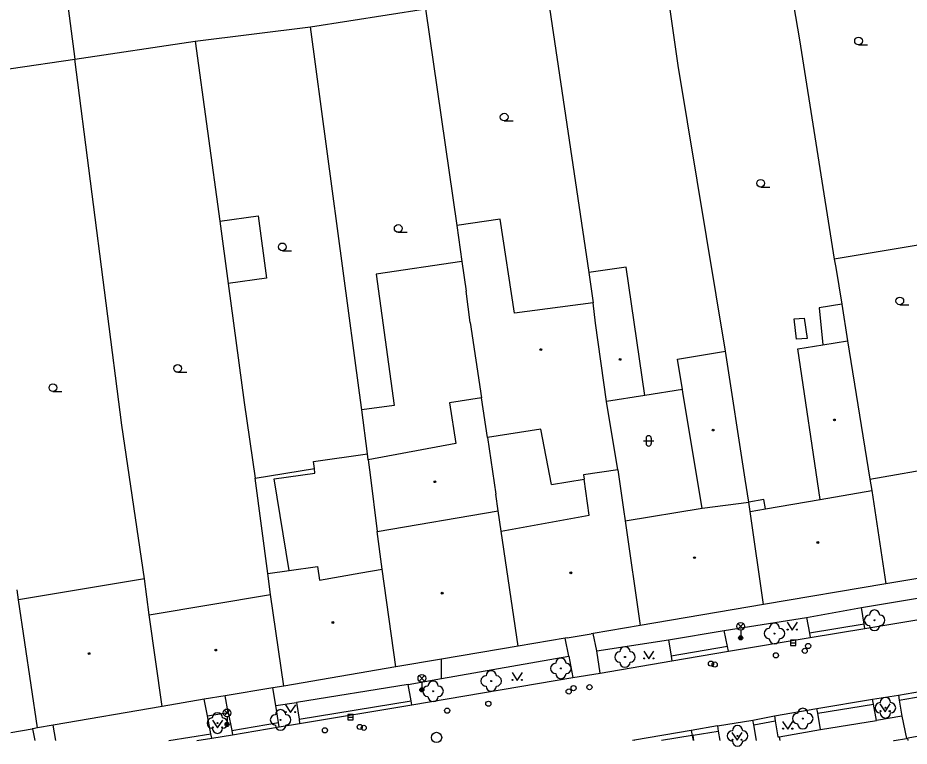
# Model space of a CAD drawing. Extents: x -596229 to -595156, y -1161237 to -1159376.
# Drawn here: x -595670.8 to -595584.2, y -1161236 to -1161165.2 of the extents above; entities that cross this region are included whole.
import ezdxf

# ---------------------------------------------------------------- set-up
doc = ezdxf.new("R2010")
doc.units = 0
for name, color, linetype in [('DOP - kresba z DSPS bez souradnic', 7, 'Continuous'), ('DOP - ploty', 7, 'Continuous'), ('DOP - rozhrani ploch obecne', 7, 'Continuous'), ('Level 22', 7, 'Continuous'), ('Level 27', 7, 'Continuous'), ('Level 28', 7, 'Continuous'), ('Level 33', 7, 'Continuous'), ('Level 36', 7, 'Continuous'), ('Level 39', 7, 'Continuous'), ('Specificka linie pasportu komunikaci', 7, 'Continuous'), ('TM - budovy zdene_ betonove - VP', 7, 'Continuous'), ('TM - chodniky - VP', 7, 'Continuous'), ('TM - komunikace - VP', 7, 'Continuous'), ('TM - letecke snimky - pomocna linie', 7, 'Continuous'), ('TM - plot drateny_ kovovy - VP', 7, 'Continuous'), ('TM - podezdivka plotu - VP', 7, 'Continuous'), ('TM - rozhrani mezi zpev. plochami mezi sebou - VP', 7, 'Continuous'), ('TM - rozhrani ploch obecne - VP', 7, 'Continuous'), ('TM - vjezd na pozemek', 7, 'Continuous'), ('TM - vstup do budovy - zdene_ betonove', 7, 'Continuous')]:
    doc.layers.add(name, color=color, linetype=linetype)

msp = doc.modelspace()

# ---------------------------------------------------------------- linework, layer by layer
at = {"layer": 'DOP - kresba z DSPS bez souradnic'}
for points in [[(-595590.74, -1161193.02), (-595592.94, -1161193.38)], [(-595592.94, -1161193.38), (-595592.58, -1161196.97)], [(-595595.35, -1161194.44), (-595594.4, -1161194.38)], [(-595595.13, -1161196.44), (-595595.35, -1161194.44)], [(-595594.4, -1161194.38), (-595594.09, -1161196.36)], [(-595594.09, -1161196.36), (-595595.13, -1161196.44)]]:
    msp.add_lwpolyline(points, dxfattribs=at)
at = {"layer": 'DOP - ploty'}
for points in [[(-595606.63, -1161169.85), (-595608.72, -1161155.28)], [(-595619.36, -1161162.7), (-595615.33, -1161189.95)], [(-595631.2, -1161164.34), (-595628.16, -1161185.38)], [(-595602.05, -1161197.59), (-595606.63, -1161169.85)], [(-595628.16, -1161185.38), (-595627.65, -1161188.89)], [(-595627.65, -1161188.89), (-595627.24, -1161191.75)]]:
    msp.add_lwpolyline(points, dxfattribs=at)
at = {"layer": 'DOP - rozhrani ploch obecne'}
for points in [[(-595668.16, -1161147.18), (-595665.27, -1161169.23)], [(-595597.22, -1161153.53), (-595594.85, -1161167.34)], [(-595642.37, -1161166.08), (-595631.2, -1161164.34)], [(-595653.57, -1161167.48), (-595642.37, -1161166.08)], [(-595637.6, -1161201.65), (-595642.37, -1161166.08)], [(-595665.27, -1161169.23), (-595653.57, -1161167.48)], [(-595653.57, -1161167.48), (-595651.2, -1161184.96)], [(-595594.85, -1161167.34), (-595591.49, -1161188.65)], [(-595677.68, -1161171.05), (-595665.27, -1161169.23)], [(-595660.72, -1161204.77), (-595665.27, -1161169.23)], [(-595651.2, -1161184.96), (-595650.38, -1161191.01)], [(-595580.59, -1161186.83), (-595591.49, -1161188.65)], [(-595591.49, -1161188.65), (-595591.32, -1161189.45)], [(-595591.32, -1161189.45), (-595590.74, -1161193.02)], [(-595650.38, -1161191.01), (-595648.81, -1161202.59)], [(-595590.74, -1161193.02), (-595590.17, -1161196.58)], [(-595637.39, -1161203.29), (-595637.6, -1161201.65)], [(-595648.81, -1161202.59), (-595647.75, -1161209.94)], [(-595636.85, -1161207.56), (-595637.39, -1161203.29)], [(-595636.78, -1161208.14), (-595636.85, -1161207.56)], [(-595647.75, -1161209.94), (-595642, -1161209)], [(-595646.52, -1161219.18), (-595647.75, -1161209.94)]]:
    msp.add_lwpolyline(points, dxfattribs=at)
at = {"layer": 'Level 22'}
for centre in [(-595587.55, -1161223.73), (-595597.28, -1161225.02), (-595611.81, -1161227.3), (-595618.04, -1161228.41), (-595624.81, -1161229.63), (-595630.46, -1161230.63), (-595586.5, -1161232.23), (-595645.28, -1161233.41), (-595594.53, -1161233.28), (-595651.42, -1161233.72), (-595600.87, -1161234.96)]:
    msp.add_circle(centre, 0.05, dxfattribs=at)
for centre, start, end in [((-595587.55, -1161223.23), 0, 180), ((-595588.05, -1161223.73), 90, 270), ((-595587.05, -1161223.73), 270, 90), ((-595597.78, -1161225.02), 90, 270), ((-595597.28, -1161224.52), 0, 180), ((-595596.78, -1161225.02), 270, 90), ((-595587.55, -1161224.23), 180, 0), ((-595597.28, -1161225.52), 180, 0), ((-595611.81, -1161226.8), 0, 180), ((-595618.04, -1161227.91), 0, 180), ((-595612.31, -1161227.3), 90, 270), ((-595611.31, -1161227.3), 270, 90), ((-595618.54, -1161228.41), 90, 270), ((-595617.54, -1161228.41), 270, 90), ((-595611.81, -1161227.8), 180, 0), ((-595625.31, -1161229.63), 90, 270), ((-595624.81, -1161229.13), 0, 180), ((-595624.31, -1161229.63), 270, 90), ((-595618.04, -1161228.91), 180, 0), ((-595630.46, -1161230.13), 0, 180), ((-595630.96, -1161230.63), 90, 270), ((-595629.96, -1161230.63), 270, 90), ((-595624.81, -1161230.13), 180, 0), ((-595630.46, -1161231.13), 180, 0), ((-595587, -1161232.23), 90, 270), ((-595586.5, -1161231.73), 0, 180), ((-595586, -1161232.23), 270, 90), ((-595645.28, -1161232.91), 0, 180), ((-595594.53, -1161232.78), 0, 180), ((-595651.92, -1161233.72), 90, 270), ((-595651.42, -1161233.22), 0, 180), ((-595650.92, -1161233.72), 270, 90), ((-595645.78, -1161233.41), 90, 270), ((-595644.78, -1161233.41), 270, 90), ((-595595.03, -1161233.28), 90, 270), ((-595594.03, -1161233.28), 270, 90), ((-595586.5, -1161232.73), 180, 0), ((-595651.42, -1161234.22), 180, 0), ((-595645.28, -1161233.91), 180, 0), ((-595600.87, -1161234.46), 0, 180), ((-595594.53, -1161233.78), 180, 0), ((-595601.37, -1161234.96), 90, 270), ((-595600.37, -1161234.96), 270, 90), ((-595600.87, -1161235.46), 180, 0)]:
    msp.add_arc(centre, 0.5, start, end, dxfattribs=at)
at = {"layer": 'Level 27'}
for p, q in [((-595595.71, -1161225.92), (-595595.21, -1161225.92)), ((-595638.74, -1161233.15), (-595638.24, -1161233.15))]:
    msp.add_line(p, q, dxfattribs=at)
for points in [[(-595595.71, -1161226.17), (-595595.21, -1161226.17), (-595595.21, -1161225.67), (-595595.71, -1161225.67)], [(-595638.74, -1161233.4), (-595638.24, -1161233.4), (-595638.24, -1161232.9), (-595638.74, -1161232.9)]]:
    msp.add_lwpolyline(points, close=True, dxfattribs=at)
msp.add_circle((-595630.12, -1161235.11), 0.5, dxfattribs=at)
at = {"layer": 'Level 28'}
for centre in [(-595594.34, -1161226.7), (-595594.01, -1161226.23), (-595597.14, -1161227.14), (-595603.45, -1161227.94), (-595603.09, -1161228.03), (-595615.26, -1161230.23), (-595617.28, -1161230.65), (-595616.8, -1161230.32), (-595625.09, -1161231.84), (-595629.09, -1161232.51), (-595640.97, -1161234.42), (-595637.59, -1161234.09), (-595637.2, -1161234.18)]:
    msp.add_circle(centre, 0.25, dxfattribs=at)
at = {"layer": 'Level 33'}
for p, q in [((-595600.825, -1161224.58), (-595600.295, -1161224.05)), ((-595600.825, -1161224.05), (-595600.295, -1161224.58)), ((-595600.56, -1161224.69), (-595600.56, -1161225.44)), ((-595631.815, -1161229.63), (-595631.285, -1161229.1)), ((-595631.815, -1161229.1), (-595631.285, -1161229.63)), ((-595631.55, -1161229.74), (-595631.55, -1161230.49)), ((-595650.745, -1161232.99), (-595650.215, -1161232.46)), ((-595650.745, -1161232.46), (-595650.215, -1161232.99)), ((-595650.48, -1161233.1), (-595650.48, -1161233.85))]:
    msp.add_line(p, q, dxfattribs=at)
for centre, radius in [((-595600.56, -1161224.315), 0.375), ((-595600.56, -1161225.44), 0.2), ((-595600.56, -1161225.44), 0.145), ((-595600.56, -1161225.44), 0.0876), ((-595631.55, -1161229.365), 0.375), ((-595631.55, -1161230.49), 0.2), ((-595631.55, -1161230.49), 0.145), ((-595631.55, -1161230.49), 0.0876), ((-595650.48, -1161232.725), 0.375), ((-595650.48, -1161233.85), 0.2), ((-595650.48, -1161233.85), 0.145), ((-595650.48, -1161233.85), 0.0876)]:
    msp.add_circle(centre, radius, dxfattribs=at)
at = {"layer": 'Level 36'}
for p, q in [((-595589.11, -1161167.835), (-595588.235, -1161167.835)), ((-595623.55, -1161175.225), (-595622.675, -1161175.225)), ((-595598.62, -1161181.655), (-595597.745, -1161181.655)), ((-595633.85, -1161186.045), (-595632.975, -1161186.045)), ((-595645.11, -1161187.835), (-595644.235, -1161187.835)), ((-595585.1, -1161193.085), (-595584.225, -1161193.085)), ((-595655.28, -1161199.645), (-595654.405, -1161199.645)), ((-595667.41, -1161201.515), (-595666.535, -1161201.515)), ((-595610.006, -1161206.306), (-595609.006, -1161206.306)), ((-595609.756, -1161206.056), (-595609.756, -1161206.556)), ((-595609.256, -1161206.056), (-595609.256, -1161206.556))]:
    msp.add_line(p, q, dxfattribs=at)
for points in [[(-595596.05, -1161223.93), (-595595.55, -1161224.68), (-595595.05, -1161223.93)], [(-595609.99, -1161226.74), (-595609.49, -1161227.49), (-595608.99, -1161226.74)], [(-595622.78, -1161228.82), (-595622.28, -1161229.57), (-595621.78, -1161228.82)], [(-595644.81, -1161231.95), (-595644.31, -1161232.7), (-595643.81, -1161231.95)], [(-595587.03, -1161231.86), (-595586.53, -1161232.61), (-595586.03, -1161231.86)], [(-595651.91, -1161233.44), (-595651.41, -1161234.19), (-595650.91, -1161233.44)], [(-595596.49, -1161233.56), (-595595.99, -1161234.31), (-595595.49, -1161233.56)], [(-595601.42, -1161234.64), (-595600.92, -1161235.39), (-595600.42, -1161234.64)]]:
    msp.add_lwpolyline(points, dxfattribs=at)
for centre, radius in [((-595589.11, -1161167.46), 0.375), ((-595623.55, -1161174.85), 0.375), ((-595598.62, -1161181.28), 0.375), ((-595633.85, -1161185.67), 0.375), ((-595645.11, -1161187.46), 0.375), ((-595585.1, -1161192.71), 0.375), ((-595655.28, -1161199.27), 0.375), ((-595667.41, -1161201.14), 0.375), ((-595596, -1161224.63), 0.05), ((-595595.101, -1161224.63), 0.05), ((-595609.94, -1161227.44), 0.05), ((-595609.041, -1161227.44), 0.05), ((-595622.73, -1161229.52), 0.05), ((-595621.831, -1161229.52), 0.05), ((-595644.76, -1161232.65), 0.05), ((-595643.861, -1161232.65), 0.05), ((-595586.98, -1161232.56), 0.05), ((-595586.081, -1161232.56), 0.05), ((-595651.86, -1161234.14), 0.05), ((-595650.961, -1161234.14), 0.05), ((-595596.44, -1161234.26), 0.05), ((-595595.541, -1161234.26), 0.05), ((-595601.37, -1161235.34), 0.05), ((-595600.471, -1161235.34), 0.05)]:
    msp.add_circle(centre, radius, dxfattribs=at)
for centre, start, end in [((-595609.506, -1161206.056), 0, 180), ((-595609.506, -1161206.556), 180, 0)]:
    msp.add_arc(centre, 0.25, start, end, dxfattribs=at)
at = {"layer": 'Level 39'}
for centre, radius in [((-595619.99, -1161197.44), 0.09), ((-595619.99, -1161197.44), 0.0398), ((-595612.29, -1161198.39), 0.09), ((-595612.29, -1161198.39), 0.0398), ((-595591.46, -1161204.27), 0.09), ((-595591.46, -1161204.27), 0.0398), ((-595603.25, -1161205.25), 0.09), ((-595603.25, -1161205.25), 0.0398), ((-595630.28, -1161210.27), 0.09), ((-595630.28, -1161210.27), 0.0398), ((-595593.06, -1161216.17), 0.09), ((-595593.06, -1161216.17), 0.0398), ((-595605.05, -1161217.65), 0.09), ((-595605.05, -1161217.65), 0.0398), ((-595617.08, -1161219.12), 0.09), ((-595617.08, -1161219.12), 0.0398), ((-595629.58, -1161221.1), 0.09), ((-595629.58, -1161221.1), 0.0398), ((-595640.19, -1161223.95), 0.09), ((-595640.19, -1161223.95), 0.0398), ((-595651.59, -1161226.62), 0.09), ((-595663.9, -1161226.97), 0.09), ((-595663.9, -1161226.97), 0.0398), ((-595651.59, -1161226.62), 0.0398)]:
    msp.add_circle(centre, radius, dxfattribs=at)
at = {"layer": 'Specificka linie pasportu komunikaci'}
for points in [[(-595617.28, -1161227.21), (-595617.62, -1161225.48)], [(-595614.54, -1161226.7), (-595614.9, -1161225.02)], [(-595629.65, -1161229.39), (-595629.65, -1161227.52)], [(-595645.75, -1161232.01), (-595646.04, -1161230.3)], [(-595652.4, -1161233.02), (-595652.71, -1161231.41)], [(-595650.37, -1161232.7), (-595650.67, -1161231.07)], [(-595584.89, -1161233.06), (-595584.46, -1161235.21)], [(-595669.15, -1161235.417), (-595669.35, -1161234.27)], [(-595667.119, -1161235.417), (-595667.38, -1161233.93)], [(-595605.38, -1161234.44), (-595605.29, -1161234.91)], [(-595605.29, -1161234.91), (-595605.194, -1161235.417)], [(-595596.83, -1161235.04), (-595596.757, -1161235.417)], [(-595610.87, -1161235.38), (-595610.863, -1161235.417)]]:
    msp.add_lwpolyline(points, dxfattribs=at)
at = {"layer": 'TM - budovy zdene_ betonove - VP'}
for points in [[(-595611.69, -1161189.42), (-595615.33, -1161189.95)], [(-595615.33, -1161189.95), (-595614.9, -1161192.89)], [(-595609.88, -1161201.89), (-595611.69, -1161189.42)], [(-595626.87, -1161194.82), (-595627.24, -1161191.75)], [(-595614.69, -1161194.86), (-595614.9, -1161192.89)], [(-595626.87, -1161194.82), (-595625.77, -1161202.11)], [(-595613.61, -1161202.48), (-595614.69, -1161194.86)], [(-595595.02, -1161197.37), (-595592.58, -1161196.97)], [(-595592.58, -1161196.97), (-595590.17, -1161196.58)], [(-595590.17, -1161196.58), (-595588, -1161210.01)], [(-595606.72, -1161198.36), (-595602.05, -1161197.59)], [(-595600.14, -1161210.02), (-595602.05, -1161197.59)], [(-595592.84, -1161211.99), (-595595.02, -1161197.37)], [(-595606.22, -1161201.31), (-595606.72, -1161198.36)], [(-595606.17, -1161201.62), (-595606.22, -1161201.31)], [(-595625.77, -1161202.11), (-595628.86, -1161202.6)], [(-595625.18, -1161205.99), (-595625.77, -1161202.11)], [(-595609.88, -1161201.89), (-595613.61, -1161202.48)], [(-595604.3, -1161212.83), (-595606.17, -1161201.62)], [(-595628.86, -1161202.6), (-595628.26, -1161206.56)], [(-595612.5, -1161209.12), (-595613.61, -1161202.48)], [(-595620, -1161205.17), (-595625.18, -1161205.99)], [(-595618.94, -1161210.54), (-595620, -1161205.17)], [(-595628.26, -1161206.56), (-595636.78, -1161208.14)], [(-595625.18, -1161205.99), (-595624.37, -1161211.48)], [(-595636.78, -1161208.14), (-595636.59, -1161209.59)], [(-595612.5, -1161209.12), (-595615.83, -1161209.59)], [(-595612.5, -1161209.12), (-595611.94, -1161212.96)], [(-595588, -1161210.01), (-595580.98, -1161208.78)], [(-595636.59, -1161209.59), (-595635.89, -1161215.1)], [(-595618.94, -1161210.54), (-595615.77, -1161210.01)], [(-595615.83, -1161209.59), (-595615.77, -1161210.01)], [(-595615.28, -1161213.52), (-595615.77, -1161210.01)], [(-595599.78, -1161212.25), (-595600.14, -1161210.02)], [(-595588, -1161210.01), (-595587.83, -1161211.14)], [(-595624.13, -1161213.1), (-595624.37, -1161211.48)], [(-595592.84, -1161211.99), (-595587.83, -1161211.14)], [(-595587.83, -1161211.14), (-595586.45, -1161220.19)], [(-595604.3, -1161212.83), (-595599.78, -1161212.25)], [(-595599.65, -1161213.15), (-595599.78, -1161212.25)], [(-595598.15, -1161212.89), (-595592.84, -1161211.99)], [(-595635.89, -1161215.1), (-595624.13, -1161213.1)], [(-595623.84, -1161215.09), (-595624.13, -1161213.1)], [(-595623.84, -1161215.09), (-595615.28, -1161213.52)], [(-595611.94, -1161212.96), (-595611.78, -1161214.08)], [(-595611.78, -1161214.08), (-595604.3, -1161212.83)], [(-595599.65, -1161213.15), (-595598.15, -1161212.89)], [(-595598.34, -1161222.21), (-595599.65, -1161213.15)], [(-595611.78, -1161214.08), (-595610.32, -1161224.24)], [(-595635.42, -1161218.77), (-595635.89, -1161215.1)], [(-595622.2, -1161226.26), (-595623.84, -1161215.09)], [(-595644.45, -1161218.89), (-595641.7, -1161218.5)], [(-595641.7, -1161218.5), (-595641.49, -1161219.82)], [(-595575.78, -1161218.41), (-595586.45, -1161220.19)], [(-595646.52, -1161219.18), (-595644.45, -1161218.89)], [(-595646.27, -1161221.23), (-595646.52, -1161219.18)], [(-595641.49, -1161219.82), (-595637.49, -1161219.13)], [(-595637.49, -1161219.13), (-595635.42, -1161218.77)], [(-595634.07, -1161228.27), (-595635.42, -1161218.77)], [(-595658.5, -1161219.72), (-595670.75, -1161221.75)], [(-595658.04, -1161223.2), (-595658.5, -1161219.72)], [(-595586.45, -1161220.19), (-595598.34, -1161222.21)], [(-595670.75, -1161221.75), (-595670.89, -1161220.78)], [(-595658.04, -1161223.2), (-595646.27, -1161221.23)], [(-595644.98, -1161230.12), (-595646.27, -1161221.23)], [(-595668.9, -1161234.19), (-595670.75, -1161221.75)], [(-595598.34, -1161222.21), (-595610.32, -1161224.24)], [(-595656.8, -1161232.1), (-595658.04, -1161223.2)], [(-595610.32, -1161224.24), (-595614.9, -1161225.02)], [(-595617.62, -1161225.48), (-595622.2, -1161226.26)], [(-595617.44, -1161225.45), (-595617.62, -1161225.48)], [(-595614.9, -1161225.02), (-595615.1, -1161225.05)], [(-595622.2, -1161226.26), (-595629.65, -1161227.52)], [(-595634.07, -1161228.27), (-595644.98, -1161230.12)], [(-595629.65, -1161227.52), (-595634.07, -1161228.27)], [(-595646.04, -1161230.3), (-595650.67, -1161231.07)], [(-595644.98, -1161230.12), (-595646.04, -1161230.3)], [(-595652.71, -1161231.41), (-595656.8, -1161232.1)], [(-595650.67, -1161231.07), (-595652.71, -1161231.41)], [(-595656.8, -1161232.1), (-595667.38, -1161233.93)], [(-595669.35, -1161234.27), (-595669.44, -1161234.28)], [(-595668.9, -1161234.19), (-595669.35, -1161234.27)], [(-595667.38, -1161233.93), (-595668.9, -1161234.19)]]:
    msp.add_lwpolyline(points, dxfattribs=at)
at = {"layer": 'TM - chodniky - VP'}
for points in [[(-595588.83, -1161222.49), (-595577.93, -1161220.67)], [(-595602.16, -1161224.71), (-595594.17, -1161223.46)], [(-595601.84, -1161226.29), (-595602.16, -1161224.71)], [(-595614.54, -1161226.7), (-595607.59, -1161225.62)], [(-595607.59, -1161225.62), (-595607.33, -1161227.23)], [(-595601.75, -1161226.72), (-595601.84, -1161226.29)], [(-595629.65, -1161229.39), (-595617.28, -1161227.21)], [(-595617.28, -1161227.21), (-595616.87, -1161229.3)], [(-595614.21, -1161228.87), (-595614.54, -1161226.7)], [(-595607.33, -1161227.23), (-595607.26, -1161227.67)], [(-595632.87, -1161229.96), (-595629.65, -1161229.39)], [(-595645.75, -1161232.01), (-595643.74, -1161231.72)], [(-595585.24, -1161231.01), (-595585.16, -1161231.48)], [(-595585.16, -1161231.48), (-595584.89, -1161233.06)], [(-595645.49, -1161233.65), (-595645.75, -1161232.01)], [(-595652.4, -1161233.02), (-595650.37, -1161232.7)], [(-595652.06, -1161234.75), (-595652.4, -1161233.02)], [(-595650.37, -1161232.7), (-595650.03, -1161234.43)], [(-595599.29, -1161233.89), (-595599.37, -1161233.42)], [(-595597.27, -1161233.02), (-595597.2, -1161233.49)], [(-595584.89, -1161233.06), (-595587.36, -1161233.47)], [(-595645.42, -1161234.09), (-595645.49, -1161233.65)], [(-595602.82, -1161234), (-595602.75, -1161234.49)], [(-595599.021, -1161235.417), (-595599.29, -1161233.89)], [(-595597.2, -1161233.49), (-595596.96, -1161235.06), (-595596.83, -1161235.04)], [(-595596.83, -1161235.04), (-595592.79, -1161234.33)], [(-595651.97, -1161235.18), (-595652.06, -1161234.75)], [(-595650.03, -1161234.43), (-595649.94, -1161234.86)], [(-595602.75, -1161234.49), (-595602.595, -1161235.417)]]:
    msp.add_lwpolyline(points, dxfattribs=at)
at = {"layer": 'TM - komunikace - VP'}
for points in [[(-595594.17, -1161223.46), (-595588.83, -1161222.49)], [(-595588.56, -1161224.1), (-595588.83, -1161222.49)], [(-595588.49, -1161224.53), (-595577.58, -1161222.71)], [(-595594.17, -1161223.46), (-595593.88, -1161224.98)], [(-595588.49, -1161224.53), (-595588.56, -1161224.1)], [(-595601.75, -1161226.72), (-595593.8, -1161225.41)], [(-595593.88, -1161224.98), (-595593.8, -1161225.41)], [(-595607.26, -1161227.67), (-595601.75, -1161226.72)], [(-595614.21, -1161228.87), (-595607.26, -1161227.67)], [(-595616.87, -1161229.3), (-595614.21, -1161228.87)], [(-595632.87, -1161229.96), (-595643.74, -1161231.72)], [(-595632.59, -1161231.56), (-595632.87, -1161229.96)], [(-595632.52, -1161231.96), (-595616.87, -1161229.3)], [(-595585.24, -1161231.01), (-595582.99, -1161230.63)], [(-595643.74, -1161231.72), (-595643.49, -1161233.35)], [(-595632.52, -1161231.96), (-595632.59, -1161231.56)], [(-595593.15, -1161232.29), (-595587.75, -1161231.41)], [(-595587.75, -1161231.41), (-595585.24, -1161231.01)], [(-595587.66, -1161231.88), (-595587.75, -1161231.41)], [(-595597.27, -1161233.02), (-595593.15, -1161232.29)], [(-595593.07, -1161232.76), (-595593.15, -1161232.29)], [(-595587.36, -1161233.47), (-595587.66, -1161231.88)], [(-595643.49, -1161233.35), (-595643.43, -1161233.75)], [(-595602.82, -1161234), (-595599.37, -1161233.42)], [(-595599.37, -1161233.42), (-595597.27, -1161233.02)], [(-595592.79, -1161234.33), (-595593.07, -1161232.76)], [(-595592.79, -1161234.33), (-595587.36, -1161233.47)], [(-595649.94, -1161234.86), (-595645.42, -1161234.09)], [(-595645.42, -1161234.09), (-595643.43, -1161233.75)], [(-595602.82, -1161234), (-595605.38, -1161234.44)], [(-595653.429, -1161235.417), (-595651.97, -1161235.18)], [(-595651.97, -1161235.18), (-595649.94, -1161234.86)], [(-595605.38, -1161234.44), (-595610.87, -1161235.38)], [(-595610.87, -1161235.38), (-595611.088, -1161235.417)]]:
    msp.add_lwpolyline(points, dxfattribs=at)
at = {"layer": 'TM - letecke snimky - pomocna linie'}
for points in [[(-595651.2, -1161184.96), (-595647.46, -1161184.45), (-595646.64, -1161190.5), (-595650.38, -1161191.01)], [(-595614.9, -1161192.89), (-595622.56, -1161193.89), (-595623.95, -1161184.78), (-595628.16, -1161185.38)], [(-595627.65, -1161188.89), (-595636, -1161190.1), (-595634.24, -1161202.88), (-595637.39, -1161203.29)], [(-595642, -1161209), (-595642.07, -1161208.31), (-595636.85, -1161207.56)], [(-595644.45, -1161218.89), (-595645.89, -1161210), (-595641.95, -1161209.45), (-595642, -1161209)]]:
    msp.add_lwpolyline(points, dxfattribs=at)
at = {"layer": 'TM - plot drateny_ kovovy - VP'}
for points in [[(-595658.5, -1161219.72), (-595660.72, -1161204.77)], [(-595584.27, -1161235.417), (-595584.31, -1161235.18)]]:
    msp.add_lwpolyline(points, dxfattribs=at)
at = {"layer": 'TM - podezdivka plotu - VP'}
for points in [[(-595585.66, -1161235.41), (-595584.46, -1161235.21)], [(-595584.46, -1161235.21), (-595584.31, -1161235.18)], [(-595585.706, -1161235.417), (-595585.66, -1161235.41)], [(-595585.66, -1161235.41), (-595585.658, -1161235.417)]]:
    msp.add_lwpolyline(points, dxfattribs=at)
at = {"layer": 'TM - rozhrani mezi zpev. plochami mezi sebou - VP'}
for points in [[(-595607.59, -1161225.62), (-595602.16, -1161224.71)], [(-595588.56, -1161224.1), (-595593.88, -1161224.98)], [(-595601.84, -1161226.29), (-595607.33, -1161227.23)], [(-595643.49, -1161233.35), (-595632.59, -1161231.56)], [(-595585.16, -1161231.48), (-595582.91, -1161231.1)], [(-595593.07, -1161232.76), (-595587.66, -1161231.88)], [(-595650.03, -1161234.43), (-595645.49, -1161233.65)], [(-595599.29, -1161233.89), (-595597.2, -1161233.49)], [(-595656.159, -1161235.417), (-595652.06, -1161234.75)], [(-595605.29, -1161234.91), (-595608.253, -1161235.417)], [(-595605.17, -1161234.89), (-595605.29, -1161234.91)], [(-595605.17, -1161234.89), (-595602.75, -1161234.49)], [(-595605.113, -1161235.417), (-595605.17, -1161234.89)]]:
    msp.add_lwpolyline(points, dxfattribs=at)
at = {"layer": 'TM - rozhrani ploch obecne - VP'}
for points in [[(-595606.22, -1161201.31), (-595609.88, -1161201.89)], [(-595598.15, -1161212.89), (-595598.3, -1161212), (-595599.78, -1161212.25)], [(-595593.8, -1161225.41), (-595588.49, -1161224.53)], [(-595643.43, -1161233.75), (-595632.52, -1161231.96)]]:
    msp.add_lwpolyline(points, dxfattribs=at)
at = {"layer": 'TM - vjezd na pozemek'}
msp.add_lwpolyline([(-595582.25, -1161234.83), (-595584.31, -1161235.18)], dxfattribs=at)
at = {"layer": 'TM - vstup do budovy - zdene_ betonove'}
for points in [[(-595617.44, -1161225.45), (-595615.1, -1161225.05)], [(-595671.5, -1161234.62), (-595669.44, -1161234.28)]]:
    msp.add_lwpolyline(points, dxfattribs=at)

doc.saveas('drawing.dxf')
